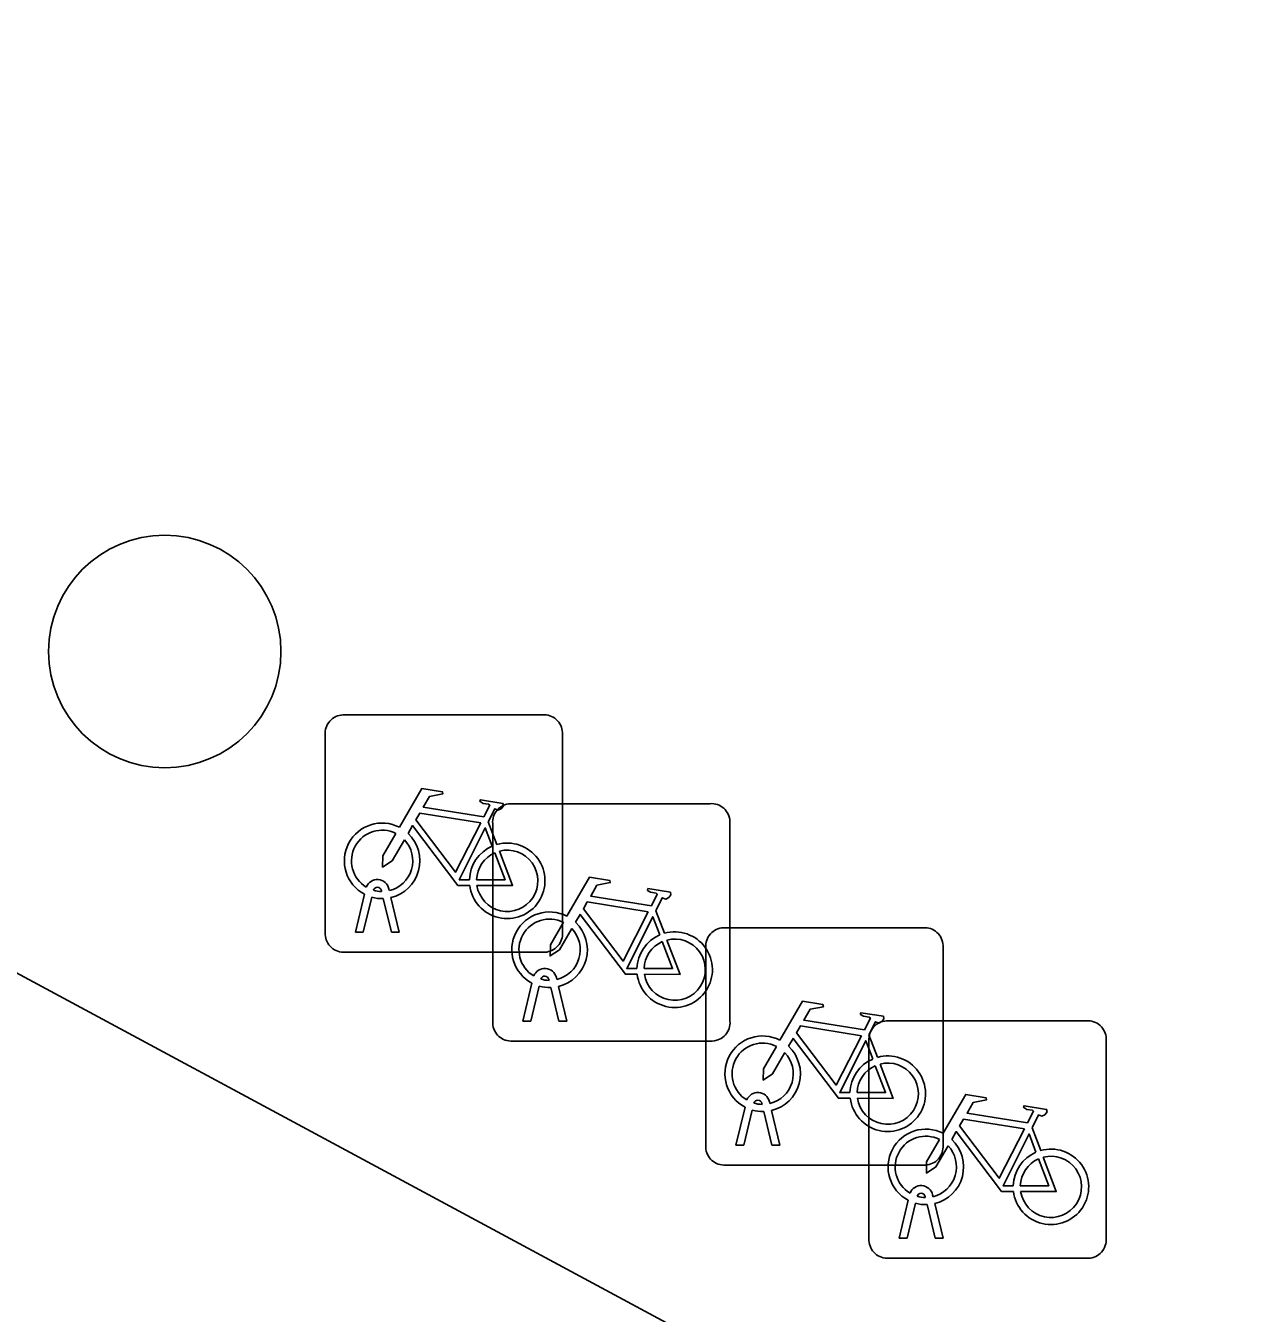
# Model space of a CAD drawing. Extents: x 159489 to 160304, y 383826 to 384530.
# Drawn here: x 159614.16 to 159619.3, y 384313.33 to 384318.75 of the extents above; entities that cross this region are included whole.
import ezdxf

# ---------------------------------------------------------------- set-up
doc = ezdxf.new("R2010")
doc.units = 0
for name, color, linetype in [('IMGEO_Boom', 7, 'Continuous'), ('IMGEO_Fietsenrek', 7, 'Continuous'), ('IMGEO_Rijbaan_lokaal_gesloten', 7, 'Continuous')]:
    doc.layers.add(name, color=color, linetype=linetype)

msp = doc.modelspace()

# ---------------------------------------------------------------- linework, layer by layer
at = {"layer": 'IMGEO_Boom'}
msp.add_circle((159614.75, 384316.117), 0.4892, dxfattribs=at)
at = {"layer": 'IMGEO_Fietsenrek'}
for p, q in [((159615.4999, 384315.8505), (159616.3408, 384315.8505)), ((159616.3408, 384315.8505), (159615.4999, 384315.8505)), ((159615.4255, 384314.9259), (159615.4255, 384315.7668)), ((159615.4255, 384315.7668), (159615.4255, 384314.9259)), ((159616.4245, 384315.7761), (159616.4245, 384314.9352)), ((159616.4245, 384314.9352), (159616.4245, 384315.7761)), ((159616.2049, 384315.4765), (159617.0458, 384315.4765)), ((159617.0458, 384315.4765), (159616.2049, 384315.4765)), ((159616.1122, 384315.4002), (159616.1485, 384315.305)), ((159616.1305, 384314.5519), (159616.1305, 384315.3928)), ((159616.1305, 384315.3928), (159616.1305, 384314.5519)), ((159617.1295, 384315.4021), (159617.1295, 384314.5612)), ((159617.1295, 384314.5612), (159617.1295, 384315.4021)), ((159615.5525, 384314.9353), (159615.5908, 384315.0953)), ((159615.6629, 384315.1069), (159615.6619, 384315.1112)), ((159615.6936, 384315.1184), (159615.6954, 384315.1105)), ((159615.6212, 384315.0831), (159615.5859, 384314.9353)), ((159615.704, 384314.9353), (159615.6701, 384315.077)), ((159615.7024, 384315.0813), (159615.7374, 384314.9353)), ((159616.8172, 384315.0262), (159616.8535, 384314.931)), ((159615.5859, 384314.9353), (159615.5525, 384314.9353)), ((159615.7374, 384314.9353), (159615.704, 384314.9353)), ((159617.1019, 384314.9545), (159617.9428, 384314.9545)), ((159617.9428, 384314.9545), (159617.1019, 384314.9545)), ((159617.0275, 384314.0299), (159617.0275, 384314.8708)), ((159617.0275, 384314.8708), (159617.0275, 384314.0299)), ((159618.0265, 384314.8801), (159618.0265, 384314.0392)), ((159618.0265, 384314.0392), (159618.0265, 384314.8801)), ((159616.3501, 384314.8515), (159615.5092, 384314.8515)), ((159615.5092, 384314.8515), (159616.3501, 384314.8515)), ((159616.2575, 384314.5613), (159616.2958, 384314.7213)), ((159616.3262, 384314.7091), (159616.2909, 384314.5613)), ((159616.3679, 384314.7329), (159616.3669, 384314.7372)), ((159616.3986, 384314.7444), (159616.4004, 384314.7365)), ((159616.4074, 384314.7073), (159616.4424, 384314.5613)), ((159616.409, 384314.5613), (159616.3751, 384314.703)), ((159616.2909, 384314.5613), (159616.2575, 384314.5613)), ((159616.4424, 384314.5613), (159616.409, 384314.5613)), ((159617.7889, 384314.5625), (159618.6298, 384314.5625)), ((159618.6298, 384314.5625), (159617.7889, 384314.5625)), ((159617.7142, 384314.5042), (159617.7505, 384314.409)), ((159617.0551, 384314.4775), (159616.2142, 384314.4775)), ((159616.2142, 384314.4775), (159617.0551, 384314.4775)), ((159617.7145, 384313.6379), (159617.7145, 384314.4788)), ((159617.7145, 384314.4788), (159617.7145, 384313.6379)), ((159618.7135, 384314.4881), (159618.7135, 384313.6472)), ((159618.7135, 384313.6472), (159618.7135, 384314.4881)), ((159617.2956, 384314.2224), (159617.2974, 384314.2145)), ((159617.1545, 384314.0393), (159617.1928, 384314.1993)), ((159617.2232, 384314.1871), (159617.1879, 384314.0393)), ((159617.2649, 384314.2109), (159617.2639, 384314.2152)), ((159617.306, 384314.0393), (159617.2721, 384314.181)), ((159617.3044, 384314.1853), (159617.3394, 384314.0393)), ((159618.4012, 384314.1122), (159618.4375, 384314.017)), ((159617.1879, 384314.0393), (159617.1545, 384314.0393)), ((159617.3394, 384314.0393), (159617.306, 384314.0393)), ((159617.9521, 384313.9555), (159617.1112, 384313.9555)), ((159617.1112, 384313.9555), (159617.9521, 384313.9555)), ((159617.8415, 384313.6473), (159617.8798, 384313.8073)), ((159617.9102, 384313.7951), (159617.8749, 384313.6473)), ((159617.9519, 384313.8189), (159617.9509, 384313.8232)), ((159617.993, 384313.6473), (159617.9591, 384313.789)), ((159617.9826, 384313.8304), (159617.9844, 384313.8225)), ((159617.9914, 384313.7933), (159618.0264, 384313.6473)), ((159617.8749, 384313.6473), (159617.8415, 384313.6473)), ((159618.0264, 384313.6473), (159617.993, 384313.6473)), ((159618.6391, 384313.5635), (159617.7982, 384313.5635)), ((159617.7982, 384313.5635), (159618.6391, 384313.5635))]:
    msp.add_line(p, q, dxfattribs=at)
for points in [[(159615.7381, 384315.3772), (159615.8328, 384315.5407), (159615.919, 384315.5269), (159615.9207, 384315.5182), (159615.8646, 384315.5073), (159615.8384, 384315.462), (159616.0936, 384315.4212)], [(159616.0936, 384315.4212), (159616.1186, 384315.47), (159616.1135, 384315.474), (159616.0903, 384315.4777), (159616.0776, 384315.4852), (159616.0766, 384315.4883), (159616.0788, 384315.4929), (159616.1736, 384315.4778), (159616.1759, 384315.4675), (159616.1665, 384315.4551), (159616.1541, 384315.4487), (159616.1396, 384315.4549), (159616.1122, 384315.4002)], [(159616.0807, 384315.396), (159615.8239, 384315.437), (159615.8072, 384315.4082), (159615.9742, 384315.1879), (159616.0807, 384315.396)], [(159616.0338, 384315.1325), (159615.9841, 384315.1326), (159615.7934, 384315.3843), (159615.7744, 384315.3515)], [(159616.1287, 384315.298), (159616.0994, 384315.3748), (159615.99, 384315.1567), (159616.0327, 384315.1566)], [(159615.7588, 384315.3247), (159615.7072, 384315.2355), (159615.6673, 384315.2095), (159615.6685, 384315.257), (159615.723, 384315.3512)], [(159616.0627, 384315.1565), (159616.1826, 384315.1563), (159616.1394, 384315.2699)], [(159616.1592, 384315.2768), (159616.2142, 384315.1322), (159616.0641, 384315.1325)], [(159616.4431, 384315.0032), (159616.5378, 384315.1667), (159616.624, 384315.1529), (159616.6257, 384315.1442), (159616.5696, 384315.1333), (159616.5434, 384315.088), (159616.7986, 384315.0472)], [(159616.7986, 384315.0472), (159616.8236, 384315.096), (159616.8185, 384315.1), (159616.7953, 384315.1037), (159616.7826, 384315.1112), (159616.7816, 384315.1143), (159616.7838, 384315.1189), (159616.8786, 384315.1038), (159616.8809, 384315.0935), (159616.8715, 384315.0811), (159616.8591, 384315.0747), (159616.8446, 384315.0809), (159616.8172, 384315.0262)], [(159616.7857, 384315.022), (159616.5289, 384315.063), (159616.5122, 384315.0342), (159616.6792, 384314.8139), (159616.7857, 384315.022)], [(159616.4638, 384314.9507), (159616.4122, 384314.8615), (159616.3723, 384314.8355), (159616.3735, 384314.883), (159616.428, 384314.9772)], [(159616.7388, 384314.7585), (159616.6891, 384314.7586), (159616.4984, 384315.0103), (159616.4794, 384314.9775)], [(159616.8337, 384314.924), (159616.8044, 384315.0008), (159616.695, 384314.7827), (159616.7377, 384314.7826)], [(159616.7677, 384314.7825), (159616.8876, 384314.7823), (159616.8444, 384314.8959)], [(159616.8642, 384314.9028), (159616.9192, 384314.7582), (159616.7691, 384314.7585)], [(159617.3401, 384314.4812), (159617.4348, 384314.6447), (159617.521, 384314.6309), (159617.5227, 384314.6222), (159617.4666, 384314.6113), (159617.4404, 384314.566), (159617.6956, 384314.5252)], [(159617.6956, 384314.5252), (159617.7206, 384314.574), (159617.7155, 384314.578), (159617.6923, 384314.5817), (159617.6796, 384314.5892), (159617.6786, 384314.5923), (159617.6808, 384314.5969), (159617.7756, 384314.5818), (159617.7779, 384314.5715), (159617.7685, 384314.5591), (159617.7561, 384314.5527), (159617.7416, 384314.5589), (159617.7142, 384314.5042)], [(159617.6827, 384314.5), (159617.4259, 384314.541), (159617.4092, 384314.5122), (159617.5762, 384314.2919), (159617.6827, 384314.5)], [(159617.3608, 384314.4287), (159617.3092, 384314.3395), (159617.2693, 384314.3135), (159617.2705, 384314.361), (159617.325, 384314.4552)], [(159617.6358, 384314.2365), (159617.5861, 384314.2366), (159617.3954, 384314.4883), (159617.3764, 384314.4555)], [(159617.7307, 384314.402), (159617.7014, 384314.4788), (159617.592, 384314.2607), (159617.6347, 384314.2606)], [(159617.7612, 384314.3808), (159617.8162, 384314.2362), (159617.6661, 384314.2365)], [(159617.6647, 384314.2605), (159617.7846, 384314.2603), (159617.7414, 384314.3739)], [(159618.0271, 384314.0892), (159618.1218, 384314.2527), (159618.208, 384314.2389), (159618.2097, 384314.2302), (159618.1536, 384314.2193), (159618.1274, 384314.174), (159618.3826, 384314.1332)], [(159618.3826, 384314.1332), (159618.4076, 384314.182), (159618.4025, 384314.186), (159618.3793, 384314.1897), (159618.3666, 384314.1972), (159618.3656, 384314.2003), (159618.3678, 384314.2049), (159618.4626, 384314.1898), (159618.4649, 384314.1795), (159618.4555, 384314.1671), (159618.4431, 384314.1607), (159618.4286, 384314.1669), (159618.4012, 384314.1122)], [(159618.3697, 384314.108), (159618.1129, 384314.149), (159618.0962, 384314.1202), (159618.2632, 384313.8999), (159618.3697, 384314.108)], [(159618.0478, 384314.0367), (159617.9962, 384313.9475), (159617.9563, 384313.9215), (159617.9575, 384313.969), (159618.012, 384314.0632)], [(159618.3228, 384313.8445), (159618.2731, 384313.8446), (159618.0824, 384314.0963), (159618.0634, 384314.0635)], [(159618.4177, 384314.01), (159618.3884, 384314.0868), (159618.279, 384313.8687), (159618.3217, 384313.8686)], [(159618.3517, 384313.8685), (159618.4716, 384313.8683), (159618.4284, 384313.9819)], [(159618.4482, 384313.9888), (159618.5032, 384313.8442), (159618.3531, 384313.8445)]]:
    msp.add_lwpolyline(points, dxfattribs=at)
for centre, radius, start, end in [((159615.5032, 384315.7726), 0.0779, 92.4484, 184.2845), ((159615.5032, 384315.7726), 0.0779, 92.4484, 184.2845), ((159616.3466, 384315.7728), 0.0779, 2.4484, 94.2845), ((159616.3466, 384315.7728), 0.0779, 2.4484, 94.2845), ((159616.2082, 384315.3986), 0.0779, 92.4484, 184.2845), ((159616.2082, 384315.3986), 0.0779, 92.4484, 184.2845), ((159617.0516, 384315.3988), 0.0779, 2.4484, 94.2845), ((159617.0516, 384315.3988), 0.0779, 2.4484, 94.2845), ((159615.6651, 384315.2359), 0.159, 62.6766, 242.1369), ((159615.6651, 384315.2359), 0.129, 63.3192, 238.903), ((159615.6651, 384315.2359), 0.129, 283.6043, 43.4302), ((159615.6651, 384315.2359), 0.159, 283.5766, 46.6042), ((159616.1917, 384315.1519), 0.159, 187.0065, 105.7708), ((159616.1917, 384315.1519), 0.159, 113.3408, 178.3217), ((159616.1917, 384315.1519), 0.129, 113.923, 177.9556), ((159616.1917, 384315.1519), 0.129, 188.6715, 104.5883), ((159615.6449, 384315.1073), 0.0499, 12.8025, 158.6934), ((159615.6449, 384315.1073), 0.0174, 12.8025, 163.4502), ((159615.6651, 384315.2359), 0.129, 253.415, 269.0204), ((159615.6651, 384315.2359), 0.159, 253.9967, 271.7867), ((159616.3701, 384314.8619), 0.159, 62.6766, 242.1369), ((159616.3701, 384314.8619), 0.129, 63.3192, 238.903), ((159616.3701, 384314.8619), 0.159, 283.5766, 46.6042), ((159615.5034, 384314.9292), 0.0779, 182.4484, 274.2845), ((159615.5034, 384314.9292), 0.0779, 182.4484, 274.2845), ((159616.3468, 384314.9294), 0.0779, 272.4484, 4.2845), ((159616.3468, 384314.9294), 0.0779, 272.4484, 4.2845), ((159616.3701, 384314.8619), 0.129, 283.6043, 43.4302), ((159616.8967, 384314.7779), 0.159, 113.3408, 178.3217), ((159616.8967, 384314.7779), 0.159, 187.0065, 105.7708), ((159617.1052, 384314.8766), 0.0779, 92.4484, 184.2845), ((159617.1052, 384314.8766), 0.0779, 92.4484, 184.2845), ((159617.9486, 384314.8768), 0.0779, 2.4484, 94.2845), ((159617.9486, 384314.8768), 0.0779, 2.4484, 94.2845), ((159616.8967, 384314.7779), 0.129, 113.923, 177.9556), ((159616.8967, 384314.7779), 0.129, 188.6715, 104.5883), ((159616.3499, 384314.7333), 0.0499, 12.8025, 158.6934), ((159616.3701, 384314.8619), 0.159, 253.9967, 271.7867), ((159616.3499, 384314.7333), 0.0174, 12.8025, 163.4502), ((159616.3701, 384314.8619), 0.129, 253.415, 269.0204), ((159616.2084, 384314.5552), 0.0779, 182.4484, 274.2845), ((159616.2084, 384314.5552), 0.0779, 182.4484, 274.2845), ((159617.0518, 384314.5554), 0.0779, 272.4484, 4.2845), ((159617.0518, 384314.5554), 0.0779, 272.4484, 4.2845), ((159617.7922, 384314.4846), 0.0779, 92.4484, 184.2845), ((159617.7922, 384314.4846), 0.0779, 92.4484, 184.2845), ((159618.6356, 384314.4848), 0.0779, 2.4484, 94.2845), ((159618.6356, 384314.4848), 0.0779, 2.4484, 94.2845), ((159617.2671, 384314.3399), 0.159, 62.6766, 242.1369), ((159617.2671, 384314.3399), 0.129, 63.3192, 238.903), ((159617.2671, 384314.3399), 0.159, 283.5766, 46.6042), ((159617.2671, 384314.3399), 0.129, 283.6043, 43.4302), ((159617.7937, 384314.2559), 0.159, 113.3408, 178.3217), ((159617.7937, 384314.2559), 0.159, 187.0065, 105.7708), ((159617.7937, 384314.2559), 0.129, 188.6715, 104.5883), ((159617.7937, 384314.2559), 0.129, 113.923, 177.9556), ((159617.2469, 384314.2113), 0.0499, 12.8025, 158.6934), ((159617.2469, 384314.2113), 0.0174, 12.8025, 163.4502), ((159617.2671, 384314.3399), 0.159, 253.9967, 271.7867), ((159617.2671, 384314.3399), 0.129, 253.415, 269.0204), ((159617.9541, 384313.9479), 0.159, 62.6766, 242.1369), ((159617.9541, 384313.9479), 0.129, 63.3192, 238.903), ((159617.9541, 384313.9479), 0.159, 283.5766, 46.6042), ((159617.1054, 384314.0332), 0.0779, 182.4484, 274.2845), ((159617.1054, 384314.0332), 0.0779, 182.4484, 274.2845), ((159617.9488, 384314.0334), 0.0779, 272.4484, 4.2845), ((159617.9488, 384314.0334), 0.0779, 272.4484, 4.2845), ((159617.9541, 384313.9479), 0.129, 283.6043, 43.4302), ((159618.4807, 384313.8639), 0.159, 113.3408, 178.3217), ((159618.4807, 384313.8639), 0.159, 187.0065, 105.7708), ((159618.4807, 384313.8639), 0.129, 113.923, 177.9556), ((159618.4807, 384313.8639), 0.129, 188.6715, 104.5883), ((159617.9339, 384313.8193), 0.0499, 12.8025, 158.6934), ((159617.9541, 384313.9479), 0.159, 253.9967, 271.7867), ((159617.9339, 384313.8193), 0.0174, 12.8025, 163.4502), ((159617.9541, 384313.9479), 0.129, 253.415, 269.0204), ((159617.7924, 384313.6412), 0.0779, 182.4484, 274.2845), ((159617.7924, 384313.6412), 0.0779, 182.4484, 274.2845), ((159618.6358, 384313.6414), 0.0779, 272.4484, 4.2845), ((159618.6358, 384313.6414), 0.0779, 272.4484, 4.2845)]:
    msp.add_arc(centre, radius, start, end, dxfattribs=at)
at = {"layer": 'IMGEO_Rijbaan_lokaal_gesloten'}
msp.add_lwpolyline([(159577.41, 384334.529), (159660.257, 384289.932)], dxfattribs=at)

doc.saveas('drawing.dxf')
